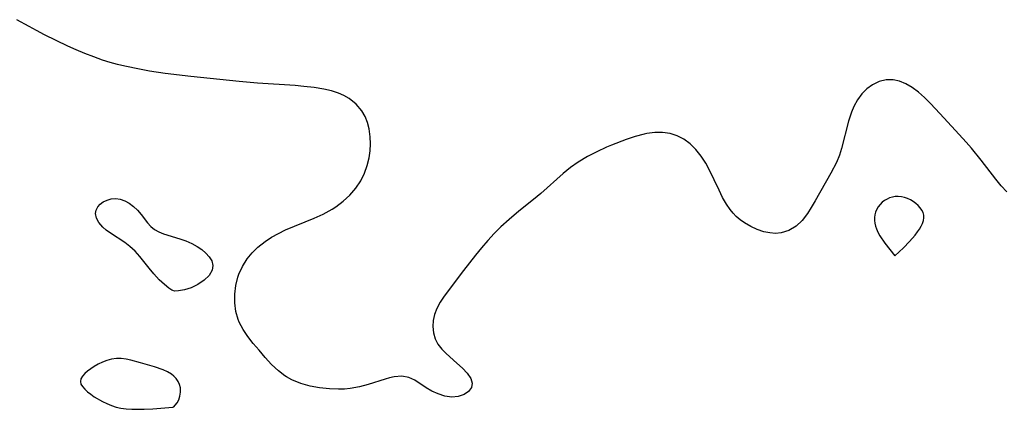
# Model space of a CAD drawing. Header units: metres. Extents: x 1073367 to 1082519, y 1569854 to 1574957.
# Tile 268 of 656: x 1075751 to 1075928, y 1572519 to 1572589. Entities that reach past the tile are written whole.
import ezdxf

# ---------------------------------------------------------------- set-up
doc = ezdxf.new("R2010")
doc.units = ezdxf.units.M
doc.layers.add('CGG_CurvaNivelLidar_v1', color=253, linetype='Continuous', lineweight=30)

msp = doc.modelspace()

# ---------------------------------------------------------------- linework, layer by layer
at = {"layer": 'CGG_CurvaNivelLidar_v1'}
for p, q in [((1075752.5872, 1572587.4422, 68.5), (1075750.405, 1572588.6919, 68.5)), ((1075753.9154, 1572586.7229, 68.5), (1075752.5872, 1572587.4422, 68.5)), ((1075755.3513, 1572585.9989, 68.5), (1075753.9154, 1572586.7229, 68.5)), ((1075759.5787, 1572583.9586, 68.5), (1075755.3513, 1572585.9989, 68.5)), ((1075761.0991, 1572583.27, 68.5), (1075759.5787, 1572583.9586, 68.5)), ((1075762.6512, 1572582.6127, 68.5), (1075761.0991, 1572583.27, 68.5)), ((1075764.2306, 1572581.9953, 68.5), (1075762.6512, 1572582.6127, 68.5)), ((1075765.8352, 1572581.4281, 68.5), (1075764.2306, 1572581.9953, 68.5)), ((1075767.1722, 1572581.0073, 68.5), (1075765.8352, 1572581.4281, 68.5)), ((1075768.5244, 1572580.6303, 68.5), (1075767.1722, 1572581.0073, 68.5)), ((1075769.8274, 1572580.312, 68.5), (1075768.5244, 1572580.6303, 68.5)), ((1075772.4624, 1572579.7743, 68.5), (1075769.8274, 1572580.312, 68.5)), ((1075774.294, 1572579.4613, 68.5), (1075772.4624, 1572579.7743, 68.5)), ((1075777.0955, 1572579.0447, 68.5), (1075774.294, 1572579.4613, 68.5)), ((1075781.6983, 1572578.4682, 68.5), (1075777.0955, 1572579.0447, 68.5)), ((1075790.3984, 1572577.5598, 68.5), (1075781.6983, 1572578.4682, 68.5)), ((1075793.7116, 1572577.2898, 68.5), (1075790.3984, 1572577.5598, 68.5)), ((1075800.4838, 1572576.8306, 68.5), (1075793.7116, 1572577.2898, 68.5)), ((1075802.0941, 1572576.6971, 68.5), (1075800.4838, 1572576.8306, 68.5)), ((1075803.9144, 1572576.4876, 68.5), (1075802.0941, 1572576.6971, 68.5)), ((1075904.4875, 1572576.9917, 68.5), (1075903.474, 1572576.2485, 68.5)), ((1075905.6647, 1572577.5516, 68.5), (1075904.4875, 1572576.9917, 68.5)), ((1075906.909, 1572577.8551, 68.5), (1075905.6647, 1572577.5516, 68.5)), ((1075908.1831, 1572577.8757, 68.5), (1075906.909, 1572577.8551, 68.5)), ((1075909.3474, 1572577.626, 68.5), (1075908.1831, 1572577.8757, 68.5)), ((1075910.4962, 1572577.154, 68.5), (1075909.3474, 1572577.626, 68.5)), ((1075911.6185, 1572576.4993, 68.5), (1075910.4962, 1572577.154, 68.5)), ((1075805.6791, 1572576.1968, 68.5), (1075803.9144, 1572576.4876, 68.5)), ((1075807.0293, 1572575.8869, 68.5), (1075805.6791, 1572576.1968, 68.5)), ((1075808.3117, 1572575.4752, 68.5), (1075807.0293, 1572575.8869, 68.5)), ((1075809.2938, 1572575.0424, 68.5), (1075808.3117, 1572575.4752, 68.5)), ((1075810.2083, 1572574.52, 68.5), (1075809.2938, 1572575.0424, 68.5)), ((1075902.5642, 1572575.3299, 68.5), (1075901.7712, 1572574.2674, 68.5)), ((1075903.474, 1572576.2485, 68.5), (1075902.5642, 1572575.3299, 68.5)), ((1075912.7558, 1572575.6525, 68.5), (1075911.6185, 1572576.4993, 68.5)), ((1075913.8539, 1572574.6798, 68.5), (1075912.7558, 1572575.6525, 68.5)), ((1075811.4962, 1572573.511, 68.5), (1075810.2083, 1572574.52, 68.5)), ((1075812.5377, 1572572.2892, 68.5), (1075811.4962, 1572573.511, 68.5)), ((1075901.1137, 1572573.0836, 68.5), (1075900.6843, 1572572.0373, 68.5)), ((1075901.7712, 1572574.2674, 68.5), (1075901.1137, 1572573.0836, 68.5)), ((1075914.9144, 1572573.6151, 68.5), (1075913.8539, 1572574.6798, 68.5)), ((1075916.573, 1572571.8028, 68.5), (1075914.9144, 1572573.6151, 68.5)), ((1075813.1034, 1572571.2879, 68.5), (1075812.5377, 1572572.2892, 68.5)), ((1075813.5283, 1572570.2003, 68.5), (1075813.1034, 1572571.2879, 68.5)), ((1075900.6843, 1572572.0373, 68.5), (1075900.1818, 1572570.4423, 68.5)), ((1075919.4327, 1572568.7754, 68.5), (1075916.573, 1572571.8028, 68.5)), ((1075813.8261, 1572569.0478, 68.5), (1075813.5283, 1572570.2003, 68.5)), ((1075900.1818, 1572570.4423, 68.5), (1075898.923, 1572565.4929, 68.5)), ((1075814.0272, 1572567.6276, 68.5), (1075813.8261, 1572569.0478, 68.5)), ((1075863.3719, 1572568.1221, 68.5), (1075861.7346, 1572567.691, 68.5)), ((1075863.843, 1572568.2158, 68.5), (1075863.3719, 1572568.1221, 68.5)), ((1075865.2777, 1572568.4054, 68.5), (1075863.843, 1572568.2158, 68.5)), ((1075866.6826, 1572568.4248, 68.5), (1075865.2777, 1572568.4054, 68.5)), ((1075868.0405, 1572568.2358, 68.5), (1075866.6826, 1572568.4248, 68.5)), ((1075869.3167, 1572567.8128, 68.5), (1075868.0405, 1572568.2358, 68.5)), ((1075870.5187, 1572567.1762, 68.5), (1075869.3167, 1572567.8128, 68.5)), ((1075921.3628, 1572566.6324, 68.5), (1075919.4327, 1572568.7754, 68.5)), ((1075814.0247, 1572565.1177, 68.5), (1075814.081, 1572566.3786, 68.5)), ((1075814.081, 1572566.3786, 68.5), (1075814.0272, 1572567.6276, 68.5)), ((1075857.4988, 1572566.1337, 68.5), (1075856.5642, 1572565.7429, 68.5)), ((1075860.0888, 1572567.1368, 68.5), (1075857.4988, 1572566.1337, 68.5)), ((1075861.7346, 1572567.691, 68.5), (1075860.0888, 1572567.1368, 68.5)), ((1075871.634, 1572566.3518, 68.5), (1075870.5187, 1572567.1762, 68.5)), ((1075872.6771, 1572565.3299, 68.5), (1075871.634, 1572566.3518, 68.5)), ((1075922.2788, 1572565.5632, 68.5), (1075921.3628, 1572566.6324, 68.5)), ((1075813.85, 1572563.8596, 68.5), (1075814.0247, 1572565.1177, 68.5)), ((1075854.8247, 1572564.9487, 68.5), (1075853.1248, 1572564.0693, 68.5)), ((1075856.5642, 1572565.7429, 68.5), (1075854.8247, 1572564.9487, 68.5)), ((1075873.6161, 1572564.1644, 68.5), (1075872.6771, 1572565.3299, 68.5)), ((1075898.5476, 1572564.3379, 68.5), (1075897.9666, 1572562.9794, 68.5)), ((1075898.923, 1572565.4929, 68.5), (1075898.5476, 1572564.3379, 68.5)), ((1075924.0493, 1572563.3992, 68.5), (1075922.2788, 1572565.5632, 68.5)), ((1075812.9761, 1572561.0557, 68.5), (1075813.4929, 1572562.4374, 68.5)), ((1075813.4929, 1572562.4374, 68.5), (1075813.85, 1572563.8596, 68.5)), ((1075851.4857, 1572563.0906, 68.5), (1075850.0684, 1572562.0967, 68.5)), ((1075853.1248, 1572564.0693, 68.5), (1075851.4857, 1572563.0906, 68.5)), ((1075874.4515, 1572562.8849, 68.5), (1075873.6161, 1572564.1644, 68.5)), ((1075875.0633, 1572561.7658, 68.5), (1075874.4515, 1572562.8849, 68.5)), ((1075897.9666, 1572562.9794, 68.5), (1075896.9865, 1572561.0747, 68.5)), ((1075926.6731, 1572560.0093, 68.5), (1075924.0493, 1572563.3992, 68.5)), ((1075812.3045, 1572559.734, 68.5), (1075812.9761, 1572561.0557, 68.5)), ((1075848.7655, 1572561.0342, 68.5), (1075844.7454, 1572557.4204, 68.5)), ((1075850.0684, 1572562.0967, 68.5), (1075848.7655, 1572561.0342, 68.5)), ((1075876.8504, 1572558.0018, 68.5), (1075875.0633, 1572561.7658, 68.5)), ((1075896.9865, 1572561.0747, 68.5), (1075894.1329, 1572556.0898, 68.5)), ((1075811.4055, 1572558.3916, 68.5), (1075812.3045, 1572559.734, 68.5)), ((1075927.6499, 1572558.8088, 68.5), (1075926.6731, 1572560.0093, 68.5)), ((1075809.1597, 1572556.0213, 68.5), (1075810.3506, 1572557.1505, 68.5)), ((1075810.3506, 1572557.1505, 68.5), (1075811.4055, 1572558.3916, 68.5)), ((1075844.7454, 1572557.4204, 68.5), (1075843.4374, 1572556.3373, 68.5)), ((1075877.4885, 1572556.7328, 68.5), (1075876.8504, 1572558.0018, 68.5)), ((1075928.6746, 1572557.7199, 68.5), (1075927.6499, 1572558.8088, 68.5)), ((1075764.9685, 1572555.0021, 68.5), (1075765.4009, 1572555.5035, 68.5)), ((1075765.4009, 1572555.5035, 68.5), (1075765.9491, 1572555.9232, 68.5)), ((1075765.9491, 1572555.9232, 68.5), (1075766.6345, 1572556.2539, 68.5)), ((1075766.6345, 1572556.2539, 68.5), (1075767.3937, 1572556.4519, 68.5)), ((1075767.3937, 1572556.4519, 68.5), (1075768.1959, 1572556.5004, 68.5)), ((1075768.1959, 1572556.5004, 68.5), (1075769.0194, 1572556.3824, 68.5)), ((1075769.0194, 1572556.3824, 68.5), (1075769.8333, 1572556.11, 68.5)), ((1075769.8333, 1572556.11, 68.5), (1075770.6126, 1572555.6973, 68.5)), ((1075770.6126, 1572555.6973, 68.5), (1075771.4006, 1572555.1026, 68.5)), ((1075807.8427, 1572555.0216, 68.5), (1075809.1597, 1572556.0213, 68.5)), ((1075843.4374, 1572556.3373, 68.5), (1075840.7627, 1572554.2203, 68.5)), ((1075878.1788, 1572555.5235, 68.5), (1075877.4885, 1572556.7328, 68.5)), ((1075878.8591, 1572554.5242, 68.5), (1075878.1788, 1572555.5235, 68.5)), ((1075894.1329, 1572556.0898, 68.5), (1075893.46, 1572554.9209, 68.5)), ((1075905.8544, 1572555.4644, 69), (1075905.5201, 1572555.0381, 69)), ((1075906.2398, 1572555.846, 69), (1075905.8544, 1572555.4644, 69)), ((1075906.6486, 1572556.155, 69), (1075906.2398, 1572555.846, 69)), ((1075907.0924, 1572556.4147, 69), (1075906.6486, 1572556.155, 69)), ((1075907.5623, 1572556.6243, 69), (1075907.0924, 1572556.4147, 69)), ((1075908.0513, 1572556.7786, 69), (1075907.5623, 1572556.6243, 69)), ((1075908.5545, 1572556.8678, 69), (1075908.0513, 1572556.7786, 69)), ((1075909.1155, 1572556.8811, 69), (1075908.5545, 1572556.8678, 69)), ((1075909.6804, 1572556.8186, 69), (1075909.1155, 1572556.8811, 69)), ((1075910.2412, 1572556.6928, 69), (1075909.6804, 1572556.8186, 69)), ((1075910.7891, 1572556.5096, 69), (1075910.2412, 1572556.6928, 69)), ((1075911.3141, 1572556.2692, 69), (1075910.7891, 1572556.5096, 69)), ((1075911.8017, 1572555.9736, 69), (1075911.3141, 1572556.2692, 69)), ((1075912.2551, 1572555.6323, 69), (1075911.8017, 1572555.9736, 69)), ((1075912.6712, 1572555.2571, 69), (1075912.2551, 1572555.6323, 69)), ((1075764.5604, 1572553.8438, 68.5), (1075764.6773, 1572554.4422, 68.5)), ((1075764.7142, 1572553.0176, 68.5), (1075764.5604, 1572553.8438, 68.5)), ((1075764.6773, 1572554.4422, 68.5), (1075764.9685, 1572555.0021, 68.5)), ((1075771.4006, 1572555.1026, 68.5), (1075772.1257, 1572554.3987, 68.5)), ((1075772.1257, 1572554.3987, 68.5), (1075772.7939, 1572553.6288, 68.5)), ((1075772.7939, 1572553.6288, 68.5), (1075773.9357, 1572552.1772, 68.5)), ((1075803.9024, 1572552.9689, 68.5), (1075805.5779, 1572553.7336, 68.5)), ((1075805.5779, 1572553.7336, 68.5), (1075807.1751, 1572554.5974, 68.5)), ((1075807.1751, 1572554.5974, 68.5), (1075807.8427, 1572555.0216, 68.5)), ((1075840.7627, 1572554.2203, 68.5), (1075839.0192, 1572552.7707, 68.5)), ((1075879.3723, 1572553.8972, 68.5), (1075878.8591, 1572554.5242, 68.5)), ((1075879.9367, 1572553.3161, 68.5), (1075879.3723, 1572553.8972, 68.5)), ((1075892.7556, 1572553.8107, 68.5), (1075891.8008, 1572552.5708, 68.5)), ((1075893.46, 1572554.9209, 68.5), (1075892.7556, 1572553.8107, 68.5)), ((1075904.8778, 1572553.5811, 69), (1075904.8255, 1572553.0913, 69)), ((1075905.0206, 1572554.0906, 69), (1075904.8778, 1572553.5811, 69)), ((1075905.2394, 1572554.5778, 69), (1075905.0206, 1572554.0906, 69)), ((1075905.5201, 1572555.0381, 69), (1075905.2394, 1572554.5778, 69)), ((1075913.0426, 1572554.856, 69), (1075912.6712, 1572555.2571, 69)), ((1075913.3572, 1572554.4344, 69), (1075913.0426, 1572554.856, 69)), ((1075913.5962, 1572553.9949, 69), (1075913.3572, 1572554.4344, 69)), ((1075913.7332, 1572553.5379, 69), (1075913.5962, 1572553.9949, 69)), ((1075913.7441, 1572553.052, 69), (1075913.7332, 1572553.5379, 69)), ((1075765.1648, 1572552.1899, 68.5), (1075764.7142, 1572553.0176, 68.5)), ((1075765.8475, 1572551.3944, 68.5), (1075765.1648, 1572552.1899, 68.5)), ((1075773.9357, 1572552.1772, 68.5), (1075774.5295, 1572551.5161, 68.5)), ((1075798.7717, 1572550.8688, 68.5), (1075803.9024, 1572552.9689, 68.5)), ((1075839.0192, 1572552.7707, 68.5), (1075837.5546, 1572551.4158, 68.5)), ((1075880.6487, 1572552.7012, 68.5), (1075879.9367, 1572553.3161, 68.5)), ((1075881.4066, 1572552.1529, 68.5), (1075880.6487, 1572552.7012, 68.5)), ((1075882.5407, 1572551.4873, 68.5), (1075881.4066, 1572552.1529, 68.5)), ((1075891.8008, 1572552.5708, 68.5), (1075890.7225, 1572551.5394, 68.5)), ((1075904.8255, 1572553.0913, 69), (1075904.8405, 1572552.5901, 69)), ((1075904.8405, 1572552.5901, 69), (1075904.9104, 1572552.0826, 69)), ((1075904.9104, 1572552.0826, 69), (1075905.0272, 1572551.5733, 69)), ((1075913.2238, 1572551.5348, 69), (1075913.4658, 1572552.0456, 69)), ((1075913.4658, 1572552.0456, 69), (1075913.6459, 1572552.5528, 69)), ((1075913.6459, 1572552.5528, 69), (1075913.7441, 1572553.052, 69)), ((1075766.4975, 1572550.8231, 68.5), (1075765.8475, 1572551.3944, 68.5)), ((1075767.2264, 1572550.2823, 68.5), (1075766.4975, 1572550.8231, 68.5)), ((1075769.8073, 1572548.6174, 68.5), (1075767.2264, 1572550.2823, 68.5)), ((1075774.5295, 1572551.5161, 68.5), (1075775.1889, 1572550.9541, 68.5)), ((1075775.1889, 1572550.9541, 68.5), (1075775.9592, 1572550.5146, 68.5)), ((1075775.9592, 1572550.5146, 68.5), (1075776.8137, 1572550.1768, 68.5)), ((1075776.8137, 1572550.1768, 68.5), (1075779.7603, 1572549.2834, 68.5)), ((1075796.2545, 1572549.5682, 68.5), (1075797.4875, 1572550.2516, 68.5)), ((1075797.4875, 1572550.2516, 68.5), (1075798.7717, 1572550.8688, 68.5)), ((1075836.3603, 1572550.2061, 68.5), (1075835.2045, 1572548.9546, 68.5)), ((1075837.5546, 1572551.4158, 68.5), (1075836.3603, 1572550.2061, 68.5)), ((1075883.7227, 1572550.9524, 68.5), (1075882.5407, 1572551.4873, 68.5)), ((1075884.9294, 1572550.5553, 68.5), (1075883.7227, 1572550.9524, 68.5)), ((1075885.9752, 1572550.3355, 68.5), (1075884.9294, 1572550.5553, 68.5)), ((1075887.0102, 1572550.2496, 68.5), (1075885.9752, 1572550.3355, 68.5)), ((1075888.0214, 1572550.3229, 68.5), (1075887.0102, 1572550.2496, 68.5)), ((1075889.4336, 1572550.7549, 68.5), (1075888.0214, 1572550.3229, 68.5)), ((1075890.7225, 1572551.5394, 68.5), (1075889.4336, 1572550.7549, 68.5)), ((1075905.0272, 1572551.5733, 69), (1075905.2024, 1572551.0432, 69)), ((1075905.2024, 1572551.0432, 69), (1075905.4649, 1572550.4586, 69)), ((1075905.4649, 1572550.4586, 69), (1075905.826, 1572549.8077, 69)), ((1075912.139, 1572549.9173, 69), (1075912.5872, 1572550.4998, 69)), ((1075912.5872, 1572550.4998, 69), (1075912.934, 1572551.0245, 69)), ((1075912.934, 1572551.0245, 69), (1075913.2238, 1572551.5348, 69)), ((1075770.747, 1572547.9183, 68.5), (1075769.8073, 1572548.6174, 68.5)), ((1075779.7603, 1572549.2834, 68.5), (1075780.8358, 1572548.8946, 68.5)), ((1075780.8358, 1572548.8946, 68.5), (1075781.8823, 1572548.4437, 68.5)), ((1075781.8823, 1572548.4437, 68.5), (1075782.8682, 1572547.9151, 68.5)), ((1075793.777, 1572547.7921, 68.5), (1075795.0862, 1572548.8158, 68.5)), ((1075795.0862, 1572548.8158, 68.5), (1075796.2545, 1572549.5682, 68.5)), ((1075835.2045, 1572548.9546, 68.5), (1075834.0841, 1572547.6706, 68.5)), ((1075905.826, 1572549.8077, 69), (1075906.6983, 1572548.5018, 69)), ((1075906.6983, 1572548.5018, 69), (1075907.5822, 1572547.3427, 69)), ((1075910.0314, 1572547.6746, 69), (1075911.115, 1572548.7689, 69)), ((1075911.115, 1572548.7689, 69), (1075912.139, 1572549.9173, 69)), ((1075771.6887, 1572547.0597, 68.5), (1075770.747, 1572547.9183, 68.5)), ((1075772.5517, 1572546.0862, 68.5), (1075771.6887, 1572547.0597, 68.5)), ((1075782.8682, 1572547.9151, 68.5), (1075783.6975, 1572547.3382, 68.5)), ((1075783.6975, 1572547.3382, 68.5), (1075784.4114, 1572546.7092, 68.5)), ((1075784.4114, 1572546.7092, 68.5), (1075785.025, 1572546.0307, 68.5)), ((1075791.8689, 1572545.6615, 68.5), (1075792.76, 1572546.7752, 68.5)), ((1075792.76, 1572546.7752, 68.5), (1075793.777, 1572547.7921, 68.5)), ((1075834.0841, 1572547.6706, 68.5), (1075832.962, 1572546.3183, 68.5)), ((1075907.5822, 1572547.3427, 69), (1075908.5, 1572546.2081, 69)), ((1075908.5, 1572546.2081, 69), (1075910.0314, 1572547.6746, 69)), ((1075774.2022, 1572543.9671, 68.5), (1075772.5517, 1572546.0862, 68.5)), ((1075785.025, 1572546.0307, 68.5), (1075785.4829, 1572545.2952, 68.5)), ((1075785.4829, 1572545.2952, 68.5), (1075785.6832, 1572544.4889, 68.5)), ((1075791.021, 1572544.3184, 68.5), (1075791.8689, 1572545.6615, 68.5)), ((1075832.962, 1572546.3183, 68.5), (1075830.8154, 1572543.5816, 68.5)), ((1075775.0418, 1572542.955, 68.5), (1075774.2022, 1572543.9671, 68.5)), ((1075776.0431, 1572541.9069, 68.5), (1075775.0418, 1572542.955, 68.5)), ((1075785.5741, 1572543.6558, 68.5), (1075785.0256, 1572542.7019, 68.5)), ((1075785.6832, 1572544.4889, 68.5), (1075785.5741, 1572543.6558, 68.5)), ((1075790.3587, 1572542.8915, 68.5), (1075791.021, 1572544.3184, 68.5)), ((1075830.8154, 1572543.5816, 68.5), (1075827.3343, 1572538.9577, 68.5)), ((1075776.9852, 1572541.0468, 68.5), (1075776.0431, 1572541.9069, 68.5)), ((1075784.1225, 1572541.8221, 68.5), (1075782.9947, 1572541.0639, 68.5)), ((1075785.0256, 1572542.7019, 68.5), (1075784.1225, 1572541.8221, 68.5)), ((1075789.8041, 1572540.8487, 68.5), (1075790.1754, 1572542.3678, 68.5)), ((1075790.1754, 1572542.3678, 68.5), (1075790.3587, 1572542.8915, 68.5)), ((1075777.7717, 1572540.4106, 68.5), (1075776.9852, 1572541.0468, 68.5)), ((1075778.2863, 1572540.0498, 68.5), (1075777.7717, 1572540.4106, 68.5)), ((1075778.5, 1572539.9612, 68.5), (1075778.2863, 1572540.0498, 68.5)), ((1075778.7743, 1572539.8615, 68.5), (1075778.5, 1572539.9612, 68.5)), ((1075779.5166, 1572539.8862, 68.5), (1075778.7743, 1572539.8615, 68.5)), ((1075780.5702, 1572540.0762, 68.5), (1075779.5166, 1572539.8862, 68.5)), ((1075781.7691, 1572540.4706, 68.5), (1075780.5702, 1572540.0762, 68.5)), ((1075782.9947, 1572541.0639, 68.5), (1075781.7691, 1572540.4706, 68.5)), ((1075789.6313, 1572539.2957, 68.5), (1075789.8041, 1572540.8487, 68.5)), ((1075789.6449, 1572537.7385, 68.5), (1075789.6313, 1572539.2957, 68.5)), ((1075789.847, 1572536.2062, 68.5), (1075789.6449, 1572537.7385, 68.5)), ((1075826.6002, 1572537.8571, 68.5), (1075825.9964, 1572536.7384, 68.5)), ((1075827.3343, 1572538.9577, 68.5), (1075826.6002, 1572537.8571, 68.5)), ((1075790.2541, 1572534.7298, 68.5), (1075789.847, 1572536.2062, 68.5)), ((1075825.9964, 1572536.7384, 68.5), (1075825.5936, 1572535.6735, 68.5)), ((1075790.4251, 1572534.2919, 68.5), (1075790.2541, 1572534.7298, 68.5)), ((1075791.119, 1572532.9507, 68.5), (1075790.4251, 1572534.2919, 68.5)), ((1075825.3513, 1572534.5914, 68.5), (1075825.2783, 1572533.5112, 68.5)), ((1075825.5936, 1572535.6735, 68.5), (1075825.3513, 1572534.5914, 68.5)), ((1075791.9858, 1572531.6753, 68.5), (1075791.119, 1572532.9507, 68.5)), ((1075825.2783, 1572533.5112, 68.5), (1075825.3986, 1572532.382, 68.5)), ((1075825.3986, 1572532.382, 68.5), (1075825.716, 1572531.3053, 68.5)), ((1075792.9628, 1572530.4389, 68.5), (1075791.9858, 1572531.6753, 68.5)), ((1075825.716, 1572531.3053, 68.5), (1075826.225, 1572530.3115, 68.5)), ((1075793.9962, 1572529.2181, 68.5), (1075792.9628, 1572530.4389, 68.5)), ((1075795.1104, 1572527.9328, 68.5), (1075793.9962, 1572529.2181, 68.5)), ((1075826.225, 1572530.3115, 68.5), (1075826.9106, 1572529.4263, 68.5)), ((1075826.9106, 1572529.4263, 68.5), (1075827.7224, 1572528.6147, 68.5)), ((1075765.7973, 1572527.0802, 69), (1075765.0097, 1572526.7049, 69)), ((1075766.6143, 1572527.3896, 69), (1075765.7973, 1572527.0802, 69)), ((1075767.4518, 1572527.6152, 69), (1075766.6143, 1572527.3896, 69)), ((1075768.3042, 1572527.7312, 69), (1075767.4518, 1572527.6152, 69)), ((1075769.1734, 1572527.7166, 69), (1075768.3042, 1572527.7312, 69)), ((1075770.0518, 1572527.5989, 69), (1075769.1734, 1572527.7166, 69)), ((1075770.9384, 1572527.4135, 69), (1075770.0518, 1572527.5989, 69)), ((1075772.6625, 1572526.9714, 69), (1075770.9384, 1572527.4135, 69)), ((1075775.1505, 1572526.2494, 69), (1075772.6625, 1572526.9714, 69)), ((1075796.2613, 1572526.6877, 68.5), (1075795.1104, 1572527.9328, 68.5)), ((1075827.7224, 1572528.6147, 68.5), (1075829.6479, 1572526.9258, 68.5)), ((1075763.1254, 1572525.4684, 69), (1075762.6212, 1572525.0151, 69)), ((1075763.7025, 1572525.9063, 69), (1075763.1254, 1572525.4684, 69)), ((1075764.3348, 1572526.3215, 69), (1075763.7025, 1572525.9063, 69)), ((1075765.0097, 1572526.7049, 69), (1075764.3348, 1572526.3215, 69)), ((1075776.7473, 1572525.6762, 69), (1075775.1505, 1572526.2494, 69)), ((1075777.5035, 1572525.3441, 69), (1075776.7473, 1572525.6762, 69)), ((1075778.2208, 1572524.9109, 69), (1075777.5035, 1572525.3441, 69)), ((1075797.481, 1572525.5345, 68.5), (1075796.2613, 1572526.6877, 68.5)), ((1075798.6249, 1572524.6515, 68.5), (1075797.481, 1572525.5345, 68.5)), ((1075829.6479, 1572526.9258, 68.5), (1075830.6336, 1572526.0153, 68.5)), ((1075830.6336, 1572526.0153, 68.5), (1075831.5047, 1572525.083, 68.5)), ((1075761.9356, 1572524.0838, 69), (1075761.8278, 1572523.6143, 69)), ((1075761.8278, 1572523.6143, 69), (1075761.9261, 1572523.1428, 69)), ((1075762.214, 1572524.552, 69), (1075761.9356, 1572524.0838, 69)), ((1075762.6212, 1572525.0151, 69), (1075762.214, 1572524.552, 69)), ((1075778.6695, 1572524.5423, 69), (1075778.2208, 1572524.9109, 69)), ((1075779.0672, 1572524.122, 69), (1075778.6695, 1572524.5423, 69)), ((1075779.4323, 1572523.6031, 69), (1075779.0672, 1572524.122, 69)), ((1075779.7, 1572523.0399, 69), (1075779.4323, 1572523.6031, 69)), ((1075798.9184, 1572524.4575, 68.5), (1075798.6249, 1572524.6515, 68.5)), ((1075799.9275, 1572523.8889, 68.5), (1075798.9184, 1572524.4575, 68.5)), ((1075801.5122, 1572523.2341, 68.5), (1075799.9275, 1572523.8889, 68.5)), ((1075816.6989, 1572524.0256, 68.5), (1075813.6579, 1572523.0585, 68.5)), ((1075817.5196, 1572524.2578, 68.5), (1075816.6989, 1572524.0256, 68.5)), ((1075818.3201, 1572524.4304, 68.5), (1075817.5196, 1572524.2578, 68.5)), ((1075819.7051, 1572524.5402, 68.5), (1075818.3201, 1572524.4304, 68.5)), ((1075820.9565, 1572524.3476, 68.5), (1075819.7051, 1572524.5402, 68.5)), ((1075822.0541, 1572523.8302, 68.5), (1075820.9565, 1572524.3476, 68.5)), ((1075824.0959, 1572522.4861, 68.5), (1075822.0541, 1572523.8302, 68.5)), ((1075831.5047, 1572525.083, 68.5), (1075832.1329, 1572524.1712, 68.5)), ((1075832.1329, 1572524.1712, 68.5), (1075832.4082, 1572523.296, 68.5)), ((1075761.9261, 1572523.1428, 69), (1075762.1995, 1572522.6748, 69)), ((1075762.1995, 1572522.6748, 69), (1075762.6064, 1572522.2115, 69)), ((1075762.6064, 1572522.2115, 69), (1075763.1142, 1572521.7547, 69)), ((1075763.1142, 1572521.7547, 69), (1075763.6982, 1572521.3064, 69)), ((1075779.855, 1572522.4443, 69), (1075779.7, 1572523.0399, 69)), ((1075779.7661, 1572520.9881, 69), (1075779.8839, 1572521.7076, 69)), ((1075779.8839, 1572521.7076, 69), (1075779.855, 1572522.4443, 69)), ((1075803.1849, 1572522.7595, 68.5), (1075801.5122, 1572523.2341, 68.5)), ((1075804.9132, 1572522.4377, 68.5), (1075803.1849, 1572522.7595, 68.5)), ((1075806.6692, 1572522.2542, 68.5), (1075804.9132, 1572522.4377, 68.5)), ((1075808.2979, 1572522.2078, 68.5), (1075806.6692, 1572522.2542, 68.5)), ((1075809.3683, 1572522.2503, 68.5), (1075808.2979, 1572522.2078, 68.5)), ((1075810.4267, 1572522.3559, 68.5), (1075809.3683, 1572522.2503, 68.5)), ((1075812.0709, 1572522.651, 68.5), (1075810.4267, 1572522.3559, 68.5)), ((1075813.6579, 1572523.0585, 68.5), (1075812.0709, 1572522.651, 68.5)), ((1075825.1475, 1572521.8828, 68.5), (1075824.0959, 1572522.4861, 68.5)), ((1075826.2525, 1572521.3643, 68.5), (1075825.1475, 1572521.8828, 68.5)), ((1075831.7301, 1572521.7931, 68.5), (1075830.9325, 1572521.2398, 68.5)), ((1075832.2499, 1572522.4954, 68.5), (1075831.7301, 1572521.7931, 68.5)), ((1075832.4082, 1572523.296, 68.5), (1075832.2499, 1572522.4954, 68.5)), ((1075763.6982, 1572521.3064, 69), (1075764.3394, 1572520.8698, 69)), ((1075764.3394, 1572520.8698, 69), (1075765.7993, 1572520.0203, 69)), ((1075765.7993, 1572520.0203, 69), (1075766.6055, 1572519.6258, 69)), ((1075779.2304, 1572519.7561, 69), (1075779.5368, 1572520.329, 69)), ((1075779.5368, 1572520.329, 69), (1075779.7661, 1572520.9881, 69)), ((1075827.4783, 1572520.9625, 68.5), (1075826.2525, 1572521.3643, 68.5)), ((1075828.6923, 1572520.7831, 68.5), (1075827.4783, 1572520.9625, 68.5)), ((1075829.884, 1572520.8806, 68.5), (1075828.6923, 1572520.7831, 68.5)), ((1075830.9325, 1572521.2398, 68.5), (1075829.884, 1572520.8806, 68.5)), ((1075766.6055, 1572519.6258, 69), (1075767.4386, 1572519.2784, 69)), ((1075767.4386, 1572519.2784, 69), (1075768.2978, 1572518.9961, 69)), ((1075768.2978, 1572518.9961, 69), (1075769.1118, 1572518.8134, 69)), ((1075769.1118, 1572518.8134, 69), (1075770.0508, 1572518.6923, 69)), ((1075770.0508, 1572518.6923, 69), (1075771.0867, 1572518.6251, 69)), ((1075771.0867, 1572518.6251, 69), (1075772.1807, 1572518.6035, 69)), ((1075772.1807, 1572518.6035, 69), (1075773.2945, 1572518.6193, 69)), ((1075773.2945, 1572518.6193, 69), (1075774.8578, 1572518.691, 69)), ((1075774.8578, 1572518.691, 69), (1075778.5, 1572518.9675, 69)), ((1075778.5, 1572518.9675, 69), (1075778.6509, 1572519.0434, 69)), ((1075778.6509, 1572519.0434, 69), (1075778.9136, 1572519.3175, 69)), ((1075778.9136, 1572519.3175, 69), (1075779.2304, 1572519.7561, 69))]:
    msp.add_line(p, q, dxfattribs=at)

doc.saveas('drawing.dxf')
